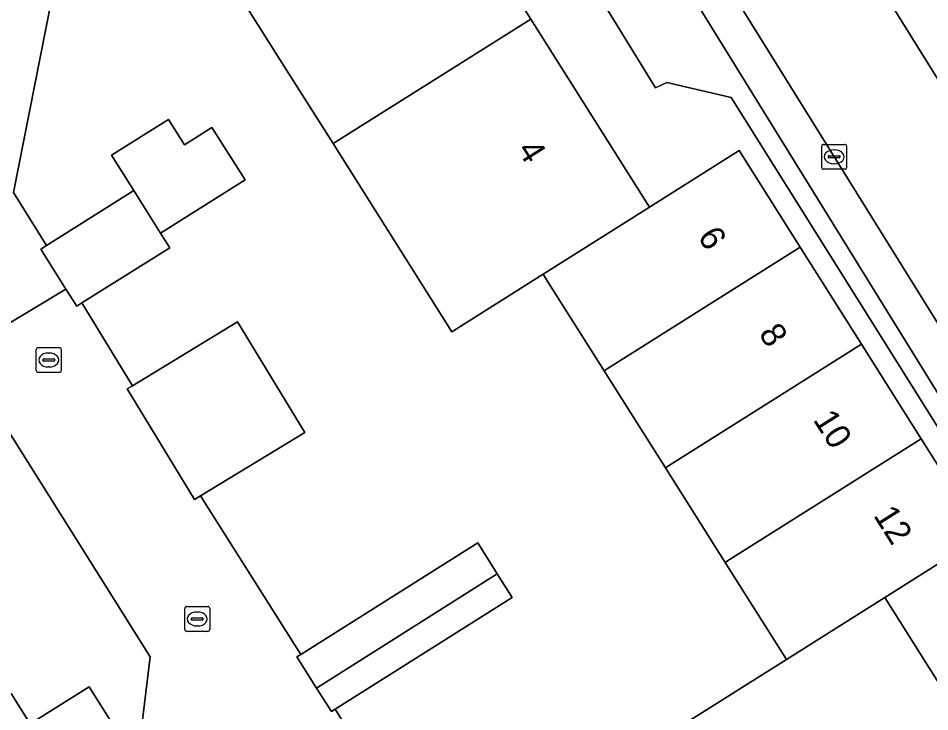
# Model space of a CAD drawing. Extents: x 158455 to 159797, y 387218 to 388672.
# Drawn here: x 158959.63 to 158996.24, y 387806.55 to 387834.39 of the extents above; entities that cross this region are included whole.
import ezdxf

# ---------------------------------------------------------------- set-up
doc = ezdxf.new("R2010")
doc.units = 0
for name, color, linetype in [('IMGEO_Erf', 7, 'Continuous'), ('IMGEO_Kolk', 7, 'Continuous'), ('IMGEO_Pand', 7, 'Continuous'), ('IMGEO_Pand_nummerreeks', 7, 'Continuous'), ('IMGEO_Parkeervlak_open', 7, 'Continuous'), ('IMGEO_Rijbaan_lokaal_open', 7, 'Continuous'), ('IMGEO_Voetpad_open', 7, 'Continuous')]:
    doc.layers.add(name, color=color, linetype=linetype)

msp = doc.modelspace()

# ---------------------------------------------------------------- linework, layer by layer
at = {"layer": 'IMGEO_Erf'}
msp.add_lwpolyline([(158988.017, 387812.54), (158985.621, 387816.338), (158983.162, 387820.235), (158980.838, 387823.92), (158980.715, 387824.116), (158977.042, 387821.802), (158972.277, 387829.357), (158970.05, 387832.887), (158967.383, 387837.115), (158975.317, 387842.12), (158980.214, 387834.357), (158984.98, 387826.803), (158988.588, 387829.079), (158991.033, 387825.203), (158993.493, 387821.303), (158995.889, 387817.505), (158998.35, 387813.604), (158994.424, 387811.128), (158999.218, 387803.53), (158991.412, 387798.606), (158988.745, 387802.835), (158986.617, 387806.207), (158990.477, 387808.64), (158990.315, 387808.897)], close=True, dxfattribs=at)
for points in [[(159000, 387812.491), (158988.261, 387831.208), (158985.682, 387831.81), (158985.222, 387831.6), (158979.878, 387840.291)], [(158960.945, 387834.987), (158959.448, 387827.391), (158960.771, 387825.263), (158964.275, 387827.471), (158963.381, 387828.891), (158965.663, 387830.329), (158966.304, 387829.311), (158967.412, 387830.009), (158968.741, 387827.899), (158965.351, 387825.763), (158965.719, 387825.179), (158962.193, 387822.958), (158964.215, 387819.63), (158968.439, 387822.199), (158971.139, 387817.761), (158966.952, 387815.214), (158970.977, 387808.849), (158978.083, 387813.327), (158978.87, 387812.079), (158979.469, 387811.128), (158972.357, 387806.645), (158976.345, 387800.208)], [(158959.354, 387807.276), (158960.109, 387806.067), (158962.485, 387807.55), (158964.094, 387804.974), (158961.718, 387803.491), (158961.923, 387803.162), (158964.416, 387804.557), (158964.937, 387808.755), (158957.259, 387820.943)]]:
    msp.add_lwpolyline(points, dxfattribs=at)
at = {"layer": 'IMGEO_Kolk'}
for p, q in [((158991.897, 387828.401), (158991.897, 387829.253)), ((158991.972, 387829.327), (158992.824, 387829.327)), ((158992.385, 387829.107), (158992.41, 387829.107)), ((158992.898, 387829.253), (158992.898, 387828.401)), ((158992.156, 387828.821), (158992.156, 387828.833)), ((158992.594, 387828.784), (158992.196, 387828.784)), ((158992.199, 387828.87), (158992.597, 387828.87)), ((158992.64, 387828.833), (158992.64, 387828.821)), ((158992.824, 387828.327), (158991.972, 387828.327)), ((158992.408, 387828.547), (158992.383, 387828.547)), ((158960.358, 387820.243), (158960.358, 387821.095)), ((158960.433, 387821.169), (158961.285, 387821.169)), ((158961.359, 387821.095), (158961.359, 387820.243)), ((158960.617, 387820.663), (158960.617, 387820.675)), ((158960.66, 387820.712), (158961.058, 387820.712)), ((158960.846, 387820.949), (158960.871, 387820.949)), ((158961.101, 387820.675), (158961.101, 387820.663)), ((158961.055, 387820.626), (158960.657, 387820.626)), ((158960.869, 387820.389), (158960.844, 387820.389)), ((158961.285, 387820.169), (158960.433, 387820.169)), ((158966.395, 387810.771), (158967.247, 387810.771)), ((158966.32, 387809.845), (158966.32, 387810.697)), ((158966.808, 387810.551), (158966.833, 387810.551)), ((158967.321, 387810.697), (158967.321, 387809.845)), ((158966.579, 387810.265), (158966.579, 387810.277)), ((158967.017, 387810.228), (158966.619, 387810.228)), ((158966.622, 387810.314), (158967.02, 387810.314)), ((158967.063, 387810.277), (158967.063, 387810.265)), ((158967.247, 387809.771), (158966.395, 387809.771)), ((158966.831, 387809.991), (158966.806, 387809.991))]:
    msp.add_line(p, q, dxfattribs=at)
for points in [[(158991.897, 387828.401), (158991.897, 387829.253)], [(158991.972, 387829.327), (158992.824, 387829.327)], [(158992.898, 387829.253), (158992.898, 387828.401)], [(158992.824, 387828.327), (158991.972, 387828.327)], [(158960.358, 387820.243), (158960.358, 387821.095)], [(158960.433, 387821.169), (158961.285, 387821.169)], [(158961.359, 387821.095), (158961.359, 387820.243)], [(158961.285, 387820.169), (158960.433, 387820.169)], [(158966.395, 387810.771), (158967.247, 387810.771)], [(158966.32, 387809.845), (158966.32, 387810.697)], [(158967.321, 387810.697), (158967.321, 387809.845)], [(158967.247, 387809.771), (158966.395, 387809.771)]]:
    msp.add_lwpolyline(points, dxfattribs=at)
for centre, radius, start, end in [((158991.974, 387829.251), 0.0765, 91.552, 178.448), ((158991.974, 387829.251), 0.0765, 91.552, 178.448), ((158992.822, 387829.251), 0.0765, 1.552, 88.448), ((158992.822, 387829.251), 0.0765, 1.552, 88.448), ((158992.196, 387828.83), 0.0403, 85.8775, 175.7526), ((158992.193, 387828.82), 0.0366, 178.938, 274.7102), ((158992.597, 387828.827), 0.043, 264.8664, 352.4533), ((158992.601, 387828.832), 0.0386, 1.7309, 96.639), ((158991.974, 387828.403), 0.0765, 181.552, 268.448), ((158991.974, 387828.403), 0.0765, 181.552, 268.448), ((158992.822, 387828.403), 0.0765, 271.552, 358.448), ((158992.822, 387828.403), 0.0765, 271.552, 358.448), ((158960.435, 387821.093), 0.0765, 91.552, 178.448), ((158960.435, 387821.093), 0.0765, 91.552, 178.448), ((158961.283, 387821.093), 0.0765, 1.552, 88.448), ((158961.283, 387821.093), 0.0765, 1.552, 88.448), ((158960.657, 387820.672), 0.0403, 85.8775, 175.7526), ((158960.654, 387820.662), 0.0366, 178.938, 274.7102), ((158961.058, 387820.669), 0.043, 264.8664, 352.4533), ((158961.062, 387820.674), 0.0386, 1.7309, 96.639), ((158960.435, 387820.245), 0.0765, 181.552, 268.448), ((158960.435, 387820.245), 0.0765, 181.552, 268.448), ((158961.283, 387820.245), 0.0765, 271.552, 358.448), ((158961.283, 387820.245), 0.0765, 271.552, 358.448), ((158966.397, 387810.695), 0.0765, 91.552, 178.448), ((158966.397, 387810.695), 0.0765, 91.552, 178.448), ((158967.245, 387810.695), 0.0765, 1.552, 88.448), ((158967.245, 387810.695), 0.0765, 1.552, 88.448), ((158966.619, 387810.274), 0.0403, 85.8775, 175.7526), ((158966.616, 387810.264), 0.0366, 178.938, 274.7102), ((158967.02, 387810.271), 0.043, 264.8664, 352.4533), ((158967.024, 387810.276), 0.0386, 1.7309, 96.639), ((158966.397, 387809.847), 0.0765, 181.552, 268.448), ((158966.397, 387809.847), 0.0765, 181.552, 268.448), ((158967.245, 387809.847), 0.0765, 271.552, 358.448), ((158967.245, 387809.847), 0.0765, 271.552, 358.448)]:
    msp.add_arc(centre, radius, start, end, dxfattribs=at)
for centre, major_axis, ratio, start_param, end_param in [((158992.384, 387828.827), (-0.387, 0.002), 0.722429, 4.712389, 7.853982), ((158992.409, 387828.827), (-0.39, 0.002), 0.717154, 1.570796, 4.712389), ((158960.845, 387820.669), (-0.387, 0.002), 0.722429, 4.712389, 7.853982), ((158960.87, 387820.669), (-0.39, 0.002), 0.717154, 1.570796, 4.712389), ((158966.807, 387810.271), (-0.387, 0.002), 0.722429, 4.712389, 7.853982), ((158966.832, 387810.271), (-0.39, 0.002), 0.717154, 1.570796, 4.712389)]:
    msp.add_ellipse(centre, major_axis=major_axis, ratio=ratio, start_param=start_param, end_param=end_param, dxfattribs=at)
at = {"layer": 'IMGEO_Pand'}
for points in [[(158972.277, 387829.357), (158980.214, 387834.357), (158975.317, 387842.12), (158967.383, 387837.115), (158970.05, 387832.887)], [(158980.214, 387834.357), (158972.277, 387829.357), (158977.042, 387821.802), (158980.715, 387824.116), (158984.98, 387826.803)], [(158963.381, 387828.891), (158964.275, 387827.471), (158965.351, 387825.763), (158968.741, 387827.899), (158967.412, 387830.009), (158966.304, 387829.311), (158965.663, 387830.329)], [(158991.033, 387825.203), (158988.588, 387829.079), (158984.98, 387826.803), (158980.715, 387824.116), (158980.838, 387823.92), (158983.162, 387820.235), (158983.32, 387820.335)], [(158965.719, 387825.179), (158965.351, 387825.763), (158964.275, 387827.471), (158960.771, 387825.263), (158960.537, 387825.115), (158961.549, 387823.509), (158961.981, 387822.824), (158962.193, 387822.958)], [(158985.621, 387816.338), (158985.747, 387816.417), (158993.493, 387821.303), (158991.033, 387825.203), (158983.32, 387820.335), (158983.162, 387820.235)], [(158966.952, 387815.214), (158971.139, 387817.761), (158968.439, 387822.199), (158964.215, 387819.63), (158964.013, 387819.507), (158966.713, 387815.069)], [(158985.621, 387816.338), (158988.017, 387812.54), (158988.112, 387812.6), (158995.889, 387817.505), (158993.493, 387821.303), (158985.747, 387816.417)], [(158998.35, 387813.604), (158995.889, 387817.505), (158988.112, 387812.6), (158988.017, 387812.54), (158990.315, 387808.897), (158990.477, 387808.64), (158994.424, 387811.128)], [(158978.87, 387812.079), (158978.083, 387813.327), (158970.977, 387808.849), (158970.821, 387808.751), (158971.61, 387807.499)], [(158978.87, 387812.079), (158971.61, 387807.499), (158972.207, 387806.551), (158972.357, 387806.645), (158979.469, 387811.128)], [(158994.424, 387811.128), (158990.477, 387808.64), (158986.617, 387806.207), (158988.745, 387802.835), (158991.412, 387798.606), (158999.218, 387803.53)], [(158962.485, 387807.55), (158960.109, 387806.067), (158959.354, 387807.276), (158957.154, 387805.902), (158959.907, 387801.574), (158962.071, 387802.926), (158961.923, 387803.162), (158961.718, 387803.491), (158964.094, 387804.974)]]:
    msp.add_lwpolyline(points, close=True, dxfattribs=at)
at = {"layer": 'IMGEO_Parkeervlak_open'}
for points in [[(158982.833, 387845.501), (158981.1, 387844.353), (158981.32, 387843.998), (159000, 387813.774), (159001.639, 387811.148), (159003.654, 387812.403)], [(159000.78, 387815.385), (159000, 387816.635), (158996.175, 387822.765), (158990.441, 387831.966), (158984.098, 387842.186)]]:
    msp.add_lwpolyline(points, dxfattribs=at)
at = {"layer": 'IMGEO_Rijbaan_lokaal_open'}
for points in [[(158957.259, 387820.943), (158961.549, 387823.509), (158960.537, 387825.115), (158960.771, 387825.263), (158959.448, 387827.391), (158960.945, 387834.987), (158977.391, 387845.351), (158978.385, 387845.055), (158982.324, 387853.764), (158965.813, 387843.44), (158963.534, 387844.082), (158963.364, 387844.322), (158954.674, 387838.921)], [(158984.098, 387842.186), (158990.441, 387831.966), (158996.175, 387822.765), (159000, 387816.635), (159004.448, 387819.226), (159000, 387826.408), (158997.248, 387830.851), (158988.539, 387844.814)]]:
    msp.add_lwpolyline(points, dxfattribs=at)
at = {"layer": 'IMGEO_Voetpad_open'}
for points in [[(158988.539, 387844.814), (158997.248, 387830.851), (159000, 387826.408), (159004.448, 387819.226), (159005.105, 387818.165)], [(159000, 387813.774), (158981.32, 387843.998), (158980.343, 387843.358), (158980.569, 387843.029), (158980.168, 387840.601), (158980.288, 387840.501), (158979.878, 387840.291), (158985.222, 387831.6), (158985.682, 387831.81), (158988.261, 387831.208), (159000, 387812.491)], [(158976.345, 387800.208), (158972.357, 387806.645), (158972.207, 387806.551), (158971.61, 387807.499), (158970.821, 387808.751), (158970.977, 387808.849), (158966.952, 387815.214), (158966.713, 387815.069), (158964.013, 387819.507), (158964.215, 387819.63), (158962.193, 387822.958), (158961.981, 387822.824), (158961.549, 387823.509), (158957.259, 387820.943), (158964.937, 387808.755), (158964.416, 387804.557)]]:
    msp.add_lwpolyline(points, dxfattribs=at)

# ---------------------------------------------------------------- texts
at = {"layer": 'IMGEO_Pand_nummerreeks'}
for s, rotation, p in [('4', 302.2459, (158979.644, 387829.115)), ('6', 302.2459, (158986.89, 387825.624)), ('8', 302.2447, (158989.344, 387821.733)), ('10', 302.2447, (158991.527, 387818.274)), ('12', 302.2459, (158993.951, 387814.429))]:
    msp.add_text(s, height=1, rotation=rotation, dxfattribs=at).set_placement(p)

doc.saveas('drawing.dxf')
